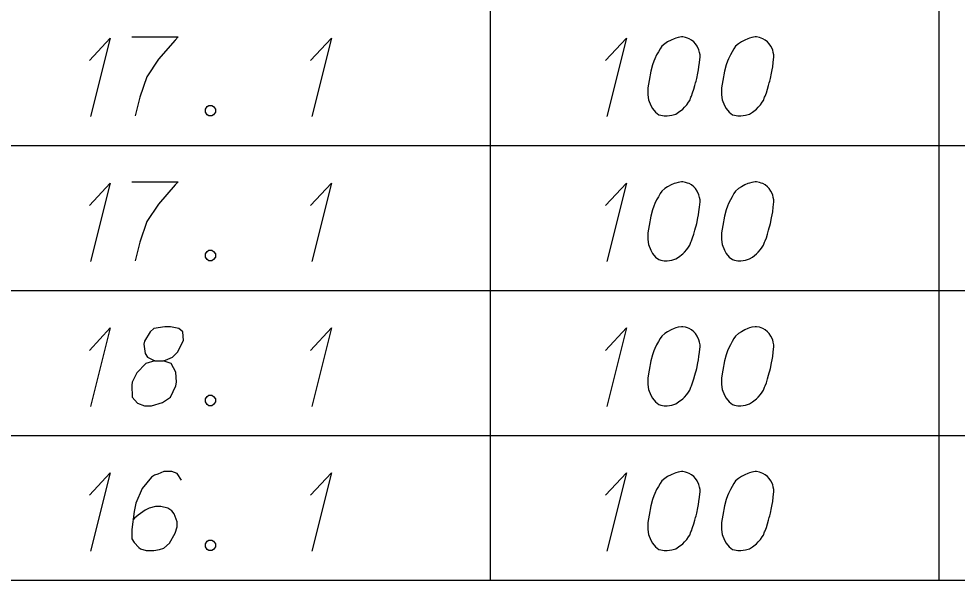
# Model space of a CAD drawing. Extents: x 2074207 to 2076812, y 516372 to 523312.
# Drawn here: x 2076621.5 to 2076678.5, y 520594.3 to 520628.4 of the extents above; entities that cross this region are included whole.
import ezdxf

# ---------------------------------------------------------------- set-up
doc = ezdxf.new("R2010")
doc.units = 0
for name, color, linetype in [('Prop DirtTable_ Soil Test Results - Outline (Major)', 7, 'Continuous'), ('Prop DirtTable_ Soil Test Results - Outline (Minor)', 7, 'Continuous'), ('Prop DirtTable_ Soil Test Results - Tx (Sample Data)', 7, 'Continuous')]:
    doc.layers.add(name, color=color, linetype=linetype)

msp = doc.modelspace()

# ---------------------------------------------------------------- linework, layer by layer
at = {"layer": 'Prop DirtTable_ Soil Test Results - Outline (Major)'}
msp.add_line((2076260.609, 520594.333), (2076811.903, 520594.333), dxfattribs=at)
at = {"layer": 'Prop DirtTable_ Soil Test Results - Outline (Minor)'}
for p, q in [((2076650.154, 520629.533), (2076650.154, 520620.733)), ((2076677.413, 520629.533), (2076677.413, 520620.733)), ((2076260.609, 520620.733), (2076811.903, 520620.733)), ((2076260.609, 520620.733), (2076811.903, 520620.733)), ((2076650.154, 520620.733), (2076650.154, 520611.933)), ((2076677.413, 520620.733), (2076677.413, 520611.933)), ((2076260.609, 520611.933), (2076811.903, 520611.933)), ((2076260.609, 520611.933), (2076811.903, 520611.933)), ((2076650.154, 520611.933), (2076650.154, 520603.133)), ((2076677.413, 520611.933), (2076677.413, 520603.133)), ((2076260.609, 520603.133), (2076811.903, 520603.133)), ((2076260.609, 520603.133), (2076811.903, 520603.133)), ((2076650.154, 520603.133), (2076650.154, 520594.333)), ((2076677.413, 520603.133), (2076677.413, 520594.333)), ((2076260.609, 520594.333), (2076811.903, 520594.333))]:
    msp.add_line(p, q, dxfattribs=at)
at = {"layer": 'Prop DirtTable_ Soil Test Results - Tx (Sample Data)'}
for points in [[(2076625.807, 520625.895), (2076627.077, 520627.256), (2076625.877, 520622.494)], [(2076628.382, 520627.332), (2076631.204, 520627.332), (2076631.027, 520627.143), (2076630.004, 520625.971), (2076629.299, 520624.913), (2076628.876, 520623.665), (2076628.593, 520622.532)], [(2076639.247, 520625.895), (2076640.517, 520627.256), (2076639.317, 520622.494)], [(2076657.167, 520625.895), (2076658.437, 520627.256), (2076657.237, 520622.494)], [(2076661.858, 520627.332), (2076661.788, 520627.332), (2076661.576, 520627.294), (2076661.435, 520627.256), (2076661.329, 520627.218), (2076661.153, 520627.143), (2076660.941, 520627.029), (2076660.765, 520626.916), (2076660.588, 520626.765), (2076660.483, 520626.613), (2076660.377, 520626.425), (2076660.271, 520626.236), (2076660.165, 520626.009), (2076660.095, 520625.858), (2076660.024, 520625.631), (2076659.918, 520625.253), (2076659.812, 520624.686), (2076659.742, 520624.232), (2076659.742, 520623.817), (2076659.777, 520623.514), (2076659.918, 520623.174), (2076660.024, 520622.985), (2076660.2, 520622.758), (2076660.412, 520622.607), (2076660.518, 520622.569), (2076660.729, 520622.532), (2076660.906, 520622.532), (2076661.188, 520622.569), (2076661.435, 520622.645), (2076661.611, 520622.758), (2076661.858, 520622.947), (2076661.964, 520623.061), (2076662.105, 520623.212), (2076662.211, 520623.363), (2076662.282, 520623.476), (2076662.352, 520623.665), (2076662.387, 520623.741), (2076662.458, 520623.93), (2076662.529, 520624.157), (2076662.599, 520624.384), (2076662.634, 520624.535), (2076662.67, 520624.648), (2076662.705, 520624.799), (2076662.775, 520625.139), (2076662.811, 520625.328), (2076662.846, 520625.517), (2076662.881, 520625.782), (2076662.917, 520626.122), (2076662.917, 520626.236), (2076662.881, 520626.387), (2076662.846, 520626.538), (2076662.74, 520626.765), (2076662.634, 520626.916), (2076662.529, 520627.029), (2076662.387, 520627.143), (2076662.246, 520627.218), (2076662.14, 520627.256), (2076662.035, 520627.294), (2076661.858, 520627.332)], [(2076666.338, 520627.332), (2076666.268, 520627.332), (2076666.056, 520627.294), (2076665.915, 520627.256), (2076665.809, 520627.218), (2076665.633, 520627.143), (2076665.421, 520627.029), (2076665.245, 520626.916), (2076665.068, 520626.765), (2076664.963, 520626.613), (2076664.857, 520626.425), (2076664.751, 520626.236), (2076664.645, 520626.009), (2076664.575, 520625.858), (2076664.504, 520625.631), (2076664.398, 520625.253), (2076664.292, 520624.686), (2076664.222, 520624.232), (2076664.222, 520623.817), (2076664.257, 520623.514), (2076664.398, 520623.174), (2076664.504, 520622.985), (2076664.68, 520622.758), (2076664.892, 520622.607), (2076664.998, 520622.569), (2076665.209, 520622.532), (2076665.386, 520622.532), (2076665.668, 520622.569), (2076665.915, 520622.645), (2076666.091, 520622.758), (2076666.338, 520622.947), (2076666.444, 520623.061), (2076666.585, 520623.212), (2076666.691, 520623.363), (2076666.762, 520623.476), (2076666.832, 520623.665), (2076666.867, 520623.741), (2076666.938, 520623.93), (2076667.009, 520624.157), (2076667.079, 520624.384), (2076667.114, 520624.535), (2076667.15, 520624.648), (2076667.185, 520624.799), (2076667.255, 520625.139), (2076667.291, 520625.328), (2076667.326, 520625.517), (2076667.361, 520625.782), (2076667.397, 520626.122), (2076667.397, 520626.236), (2076667.361, 520626.387), (2076667.326, 520626.538), (2076667.22, 520626.765), (2076667.114, 520626.916), (2076667.009, 520627.029), (2076666.867, 520627.143), (2076666.726, 520627.218), (2076666.62, 520627.256), (2076666.515, 520627.294), (2076666.338, 520627.332)], [(2076633.073, 520623.174), (2076633.25, 520623.174), (2076633.356, 520623.099), (2076633.461, 520622.947), (2076633.461, 520622.758), (2076633.356, 520622.607), (2076633.25, 520622.532), (2076633.073, 520622.532), (2076632.968, 520622.607), (2076632.862, 520622.758), (2076632.862, 520622.947), (2076632.968, 520623.099), (2076633.073, 520623.174)], [(2076625.807, 520617.095), (2076627.077, 520618.456), (2076625.877, 520613.694)], [(2076628.382, 520618.532), (2076631.204, 520618.532), (2076631.027, 520618.343), (2076630.004, 520617.171), (2076629.299, 520616.113), (2076628.876, 520614.865), (2076628.593, 520613.732)], [(2076639.247, 520617.095), (2076640.517, 520618.456), (2076639.317, 520613.694)], [(2076657.167, 520617.095), (2076658.437, 520618.456), (2076657.237, 520613.694)], [(2076661.858, 520618.532), (2076661.788, 520618.532), (2076661.576, 520618.494), (2076661.435, 520618.456), (2076661.329, 520618.418), (2076661.153, 520618.343), (2076660.941, 520618.229), (2076660.765, 520618.116), (2076660.588, 520617.965), (2076660.483, 520617.813), (2076660.377, 520617.625), (2076660.271, 520617.436), (2076660.165, 520617.209), (2076660.095, 520617.058), (2076660.024, 520616.831), (2076659.918, 520616.453), (2076659.812, 520615.886), (2076659.742, 520615.432), (2076659.742, 520615.017), (2076659.777, 520614.714), (2076659.918, 520614.374), (2076660.024, 520614.185), (2076660.2, 520613.958), (2076660.412, 520613.807), (2076660.518, 520613.769), (2076660.729, 520613.732), (2076660.906, 520613.732), (2076661.188, 520613.769), (2076661.435, 520613.845), (2076661.611, 520613.958), (2076661.858, 520614.147), (2076661.964, 520614.261), (2076662.105, 520614.412), (2076662.211, 520614.563), (2076662.282, 520614.676), (2076662.352, 520614.865), (2076662.387, 520614.941), (2076662.458, 520615.13), (2076662.529, 520615.357), (2076662.599, 520615.584), (2076662.634, 520615.735), (2076662.67, 520615.848), (2076662.705, 520615.999), (2076662.775, 520616.339), (2076662.811, 520616.528), (2076662.846, 520616.717), (2076662.881, 520616.982), (2076662.917, 520617.322), (2076662.917, 520617.436), (2076662.881, 520617.587), (2076662.846, 520617.738), (2076662.74, 520617.965), (2076662.634, 520618.116), (2076662.529, 520618.229), (2076662.387, 520618.343), (2076662.246, 520618.418), (2076662.14, 520618.456), (2076662.035, 520618.494), (2076661.858, 520618.532)], [(2076666.338, 520618.532), (2076666.268, 520618.532), (2076666.056, 520618.494), (2076665.915, 520618.456), (2076665.809, 520618.418), (2076665.633, 520618.343), (2076665.421, 520618.229), (2076665.245, 520618.116), (2076665.068, 520617.965), (2076664.963, 520617.813), (2076664.857, 520617.625), (2076664.751, 520617.436), (2076664.645, 520617.209), (2076664.575, 520617.058), (2076664.504, 520616.831), (2076664.398, 520616.453), (2076664.292, 520615.886), (2076664.222, 520615.432), (2076664.222, 520615.017), (2076664.257, 520614.714), (2076664.398, 520614.374), (2076664.504, 520614.185), (2076664.68, 520613.958), (2076664.892, 520613.807), (2076664.998, 520613.769), (2076665.209, 520613.732), (2076665.386, 520613.732), (2076665.668, 520613.769), (2076665.915, 520613.845), (2076666.091, 520613.958), (2076666.338, 520614.147), (2076666.444, 520614.261), (2076666.585, 520614.412), (2076666.691, 520614.563), (2076666.762, 520614.676), (2076666.832, 520614.865), (2076666.867, 520614.941), (2076666.938, 520615.13), (2076667.009, 520615.357), (2076667.079, 520615.584), (2076667.114, 520615.735), (2076667.15, 520615.848), (2076667.185, 520615.999), (2076667.255, 520616.339), (2076667.291, 520616.528), (2076667.326, 520616.717), (2076667.361, 520616.982), (2076667.397, 520617.322), (2076667.397, 520617.436), (2076667.361, 520617.587), (2076667.326, 520617.738), (2076667.22, 520617.965), (2076667.114, 520618.116), (2076667.009, 520618.229), (2076666.867, 520618.343), (2076666.726, 520618.418), (2076666.62, 520618.456), (2076666.515, 520618.494), (2076666.338, 520618.532)], [(2076633.073, 520614.374), (2076633.25, 520614.374), (2076633.356, 520614.299), (2076633.461, 520614.147), (2076633.461, 520613.958), (2076633.356, 520613.807), (2076633.25, 520613.732), (2076633.073, 520613.732), (2076632.968, 520613.807), (2076632.862, 520613.958), (2076632.862, 520614.147), (2076632.968, 520614.299), (2076633.073, 520614.374)], [(2076625.807, 520608.295), (2076627.077, 520609.656), (2076625.877, 520604.894)], [(2076629.793, 520607.653), (2076630.287, 520607.653), (2076630.428, 520607.691), (2076630.851, 520607.88), (2076631.169, 520608.182), (2076631.521, 520608.9), (2076631.486, 520609.429), (2076631.239, 520609.618), (2076630.745, 520609.732), (2076630.392, 520609.732), (2076629.722, 520609.618), (2076629.511, 520609.429), (2076629.158, 520608.862), (2076629.123, 520608.673), (2076629.193, 520608.106), (2076629.334, 520607.88), (2076629.793, 520607.653), (2076629.228, 520607.502), (2076628.699, 520606.935), (2076628.417, 520606.368), (2076628.382, 520606.179), (2076628.417, 520605.461), (2076628.735, 520605.083), (2076629.158, 520604.932), (2076629.581, 520604.932), (2076630.251, 520605.121), (2076630.745, 520605.461), (2076631.063, 520606.141), (2076631.098, 520606.368), (2076631.063, 520606.973), (2076630.78, 520607.502), (2076630.287, 520607.653)], [(2076639.247, 520608.295), (2076640.517, 520609.656), (2076639.317, 520604.894)], [(2076657.167, 520608.295), (2076658.437, 520609.656), (2076657.237, 520604.894)], [(2076661.858, 520609.732), (2076661.788, 520609.732), (2076661.576, 520609.694), (2076661.435, 520609.656), (2076661.329, 520609.618), (2076661.153, 520609.543), (2076660.941, 520609.429), (2076660.765, 520609.316), (2076660.588, 520609.165), (2076660.483, 520609.013), (2076660.377, 520608.825), (2076660.271, 520608.636), (2076660.165, 520608.409), (2076660.095, 520608.258), (2076660.024, 520608.031), (2076659.918, 520607.653), (2076659.812, 520607.086), (2076659.742, 520606.632), (2076659.742, 520606.217), (2076659.777, 520605.914), (2076659.918, 520605.574), (2076660.024, 520605.385), (2076660.2, 520605.158), (2076660.412, 520605.007), (2076660.518, 520604.969), (2076660.729, 520604.932), (2076660.906, 520604.932), (2076661.188, 520604.969), (2076661.435, 520605.045), (2076661.611, 520605.158), (2076661.858, 520605.347), (2076661.964, 520605.461), (2076662.105, 520605.612), (2076662.211, 520605.763), (2076662.282, 520605.876), (2076662.352, 520606.065), (2076662.387, 520606.141), (2076662.458, 520606.33), (2076662.529, 520606.557), (2076662.599, 520606.784), (2076662.634, 520606.935), (2076662.67, 520607.048), (2076662.705, 520607.199), (2076662.775, 520607.539), (2076662.811, 520607.728), (2076662.846, 520607.917), (2076662.881, 520608.182), (2076662.917, 520608.522), (2076662.917, 520608.636), (2076662.881, 520608.787), (2076662.846, 520608.938), (2076662.74, 520609.165), (2076662.634, 520609.316), (2076662.529, 520609.429), (2076662.387, 520609.543), (2076662.246, 520609.618), (2076662.14, 520609.656), (2076662.035, 520609.694), (2076661.858, 520609.732)], [(2076666.338, 520609.732), (2076666.268, 520609.732), (2076666.056, 520609.694), (2076665.915, 520609.656), (2076665.809, 520609.618), (2076665.633, 520609.543), (2076665.421, 520609.429), (2076665.245, 520609.316), (2076665.068, 520609.165), (2076664.963, 520609.013), (2076664.857, 520608.825), (2076664.751, 520608.636), (2076664.645, 520608.409), (2076664.575, 520608.258), (2076664.504, 520608.031), (2076664.398, 520607.653), (2076664.292, 520607.086), (2076664.222, 520606.632), (2076664.222, 520606.217), (2076664.257, 520605.914), (2076664.398, 520605.574), (2076664.504, 520605.385), (2076664.68, 520605.158), (2076664.892, 520605.007), (2076664.998, 520604.969), (2076665.209, 520604.932), (2076665.386, 520604.932), (2076665.668, 520604.969), (2076665.915, 520605.045), (2076666.091, 520605.158), (2076666.338, 520605.347), (2076666.444, 520605.461), (2076666.585, 520605.612), (2076666.691, 520605.763), (2076666.762, 520605.876), (2076666.832, 520606.065), (2076666.867, 520606.141), (2076666.938, 520606.33), (2076667.009, 520606.557), (2076667.079, 520606.784), (2076667.114, 520606.935), (2076667.15, 520607.048), (2076667.185, 520607.199), (2076667.255, 520607.539), (2076667.291, 520607.728), (2076667.326, 520607.917), (2076667.361, 520608.182), (2076667.397, 520608.522), (2076667.397, 520608.636), (2076667.361, 520608.787), (2076667.326, 520608.938), (2076667.22, 520609.165), (2076667.114, 520609.316), (2076667.009, 520609.429), (2076666.867, 520609.543), (2076666.726, 520609.618), (2076666.62, 520609.656), (2076666.515, 520609.694), (2076666.338, 520609.732)], [(2076633.073, 520605.574), (2076633.25, 520605.574), (2076633.356, 520605.499), (2076633.461, 520605.347), (2076633.461, 520605.158), (2076633.356, 520605.007), (2076633.25, 520604.932), (2076633.073, 520604.932), (2076632.968, 520605.007), (2076632.862, 520605.158), (2076632.862, 520605.347), (2076632.968, 520605.499), (2076633.073, 520605.574)], [(2076625.807, 520599.495), (2076627.077, 520600.856), (2076625.877, 520596.094)], [(2076631.415, 520600.402), (2076631.133, 520600.818), (2076630.816, 520600.932), (2076630.322, 520600.932), (2076629.969, 520600.78), (2076629.758, 520600.705), (2076629.581, 520600.591), (2076629.017, 520599.911), (2076628.629, 520599.004), (2076628.523, 520598.513), (2076628.382, 520597.417), (2076628.382, 520596.85), (2076628.523, 520596.623), (2076628.805, 520596.321), (2076628.911, 520596.245), (2076629.264, 520596.132), (2076629.722, 520596.132), (2076630.075, 520596.207), (2076630.322, 520596.283), (2076630.675, 520596.585), (2076631.027, 520597.19), (2076631.133, 520597.568), (2076631.133, 520597.87), (2076630.957, 520598.362), (2076630.816, 520598.55), (2076630.569, 520598.702), (2076630.146, 520598.815), (2076629.828, 520598.815), (2076629.44, 520598.702), (2076629.193, 520598.588), (2076628.77, 520598.286), (2076628.558, 520598.097), (2076628.452, 520597.984)], [(2076639.247, 520599.495), (2076640.517, 520600.856), (2076639.317, 520596.094)], [(2076657.167, 520599.495), (2076658.437, 520600.856), (2076657.237, 520596.094)], [(2076661.858, 520600.932), (2076661.788, 520600.932), (2076661.576, 520600.894), (2076661.435, 520600.856), (2076661.329, 520600.818), (2076661.153, 520600.743), (2076660.941, 520600.629), (2076660.765, 520600.516), (2076660.588, 520600.365), (2076660.483, 520600.213), (2076660.377, 520600.025), (2076660.271, 520599.836), (2076660.165, 520599.609), (2076660.095, 520599.458), (2076660.024, 520599.231), (2076659.918, 520598.853), (2076659.812, 520598.286), (2076659.742, 520597.832), (2076659.742, 520597.417), (2076659.777, 520597.114), (2076659.918, 520596.774), (2076660.024, 520596.585), (2076660.2, 520596.358), (2076660.412, 520596.207), (2076660.518, 520596.169), (2076660.729, 520596.132), (2076660.906, 520596.132), (2076661.188, 520596.169), (2076661.435, 520596.245), (2076661.611, 520596.358), (2076661.858, 520596.547), (2076661.964, 520596.661), (2076662.105, 520596.812), (2076662.211, 520596.963), (2076662.282, 520597.076), (2076662.352, 520597.265), (2076662.387, 520597.341), (2076662.458, 520597.53), (2076662.529, 520597.757), (2076662.599, 520597.984), (2076662.634, 520598.135), (2076662.67, 520598.248), (2076662.705, 520598.399), (2076662.775, 520598.739), (2076662.811, 520598.928), (2076662.846, 520599.117), (2076662.881, 520599.382), (2076662.917, 520599.722), (2076662.917, 520599.836), (2076662.881, 520599.987), (2076662.846, 520600.138), (2076662.74, 520600.365), (2076662.634, 520600.516), (2076662.529, 520600.629), (2076662.387, 520600.743), (2076662.246, 520600.818), (2076662.14, 520600.856), (2076662.035, 520600.894), (2076661.858, 520600.932)], [(2076666.338, 520600.932), (2076666.268, 520600.932), (2076666.056, 520600.894), (2076665.915, 520600.856), (2076665.809, 520600.818), (2076665.633, 520600.743), (2076665.421, 520600.629), (2076665.245, 520600.516), (2076665.068, 520600.365), (2076664.963, 520600.213), (2076664.857, 520600.025), (2076664.751, 520599.836), (2076664.645, 520599.609), (2076664.575, 520599.458), (2076664.504, 520599.231), (2076664.398, 520598.853), (2076664.292, 520598.286), (2076664.222, 520597.832), (2076664.222, 520597.417), (2076664.257, 520597.114), (2076664.398, 520596.774), (2076664.504, 520596.585), (2076664.68, 520596.358), (2076664.892, 520596.207), (2076664.998, 520596.169), (2076665.209, 520596.132), (2076665.386, 520596.132), (2076665.668, 520596.169), (2076665.915, 520596.245), (2076666.091, 520596.358), (2076666.338, 520596.547), (2076666.444, 520596.661), (2076666.585, 520596.812), (2076666.691, 520596.963), (2076666.762, 520597.076), (2076666.832, 520597.265), (2076666.867, 520597.341), (2076666.938, 520597.53), (2076667.009, 520597.757), (2076667.079, 520597.984), (2076667.114, 520598.135), (2076667.15, 520598.248), (2076667.185, 520598.399), (2076667.255, 520598.739), (2076667.291, 520598.928), (2076667.326, 520599.117), (2076667.361, 520599.382), (2076667.397, 520599.722), (2076667.397, 520599.836), (2076667.361, 520599.987), (2076667.326, 520600.138), (2076667.22, 520600.365), (2076667.114, 520600.516), (2076667.009, 520600.629), (2076666.867, 520600.743), (2076666.726, 520600.818), (2076666.62, 520600.856), (2076666.515, 520600.894), (2076666.338, 520600.932)], [(2076633.073, 520596.774), (2076633.25, 520596.774), (2076633.356, 520596.699), (2076633.461, 520596.547), (2076633.461, 520596.358), (2076633.356, 520596.207), (2076633.25, 520596.132), (2076633.073, 520596.132), (2076632.968, 520596.207), (2076632.862, 520596.358), (2076632.862, 520596.547), (2076632.968, 520596.699), (2076633.073, 520596.774)]]:
    msp.add_lwpolyline(points, dxfattribs=at)

doc.saveas('drawing.dxf')
